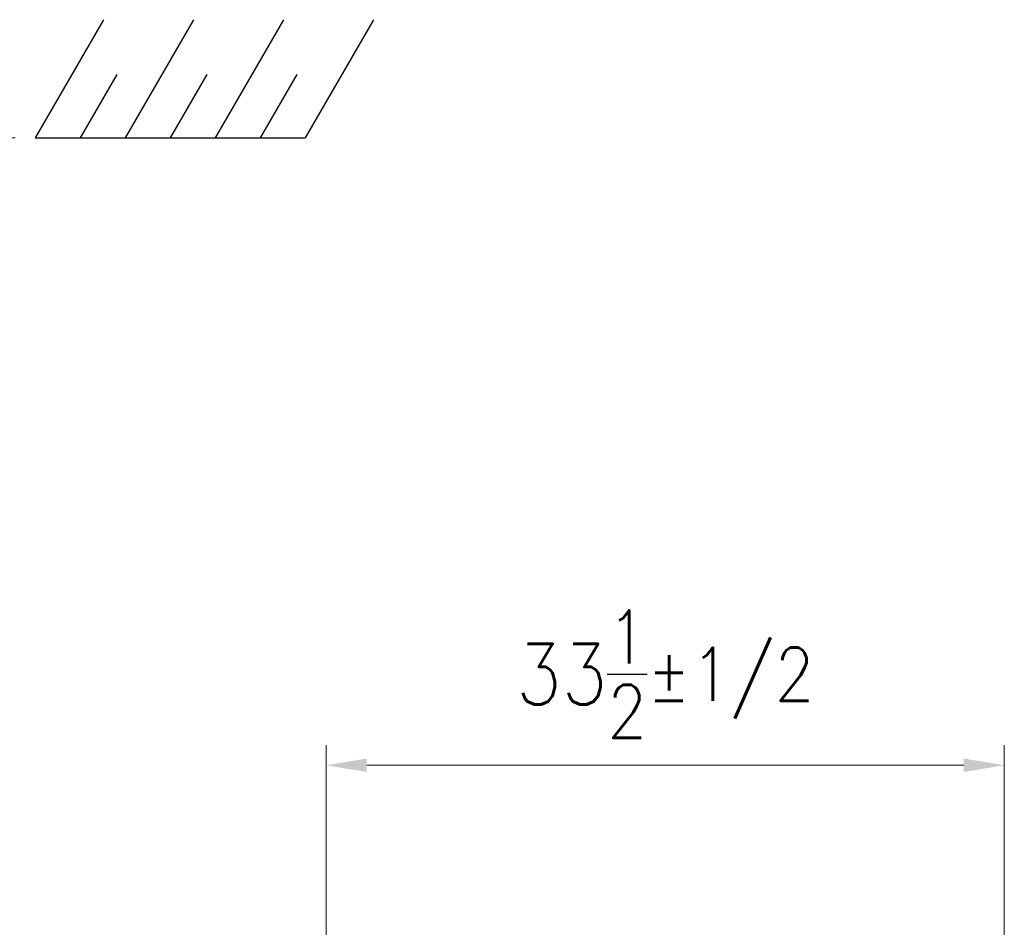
# Model space of a CAD drawing. Header units: inches. Extents: x 1 to 669, y 0 to 417.
# Tile 429 of 448: x 500 to 549, y 281 to 326. Entities that reach past the tile are written whole.
import ezdxf

# ---------------------------------------------------------------- set-up
doc = ezdxf.new("R2010")
doc.units = ezdxf.units.IN
doc.header["$LTSCALE"] = 12
doc.header["$MEASUREMENT"] = 0
doc.header["$PDMODE"] = 1
doc.layers.get('Defpoints').update_dxf_attribs({"linetype": 'CONTINUOUS'})
doc.layers.add('D', color=2, linetype='CONTINUOUS')
doc.styles.get("Standard").update_dxf_attribs({"font": 'SIMPLEX.SHX', "width": 0.875})
doc.dimstyles.new('STANDARD$0', dxfattribs={"dimscale": 32, "dimtxt": 0.09375, "dimasz": 0.0625, "dimexe": 0.03125, "dimexo": 0.03125, "dimgap": 0.03125, "dimtad": 1, "dimtih": 1, "dimtoh": 1, "dimdec": 4, "dimzin": 12, "dimdsep": 46, "dimlunit": 5, "dimtxsty": 'Standard', "dimcen": -0.03125, "dimclrd": 256, "dimclre": 256, "dimclrt": 256, "dimadec": 0, "dimazin": 0, "dimtfac": 0.875, "dimtdec": 4, "dimtofl": 0, "dimtmove": 0, "dimatfit": 3, "dimfxl": 1, "dimtolj": 1, "dimtzin": 12, "dimlwd": 13, "dimlwe": 13, "dimarcsym": 0})

# ---------------------------------------------------------------- blocks, each defined once
blk = doc.blocks.new('*D56')
at = {"layer": 'D', "lineweight": 13, "transparency": 16777216}
for p, q in [((500.113, 320.496), (474.392, 320.496)), ((475.392, 318.496), (475.392, 284.558)), ((475.392, 263.996), (475.392, 276.433)), ((517.992, 261.996), (474.392, 261.996))]:
    blk.add_line(p, q, dxfattribs=at)
at = {"layer": 'D', "transparency": 16777216}
for points in [[(475.058, 318.496), (475.725, 318.496), (475.392, 320.496)], [(475.058, 263.996), (475.725, 263.996), (475.392, 261.996)]]:
    blk.add_solid(points, dxfattribs=at)
at = {"layer": 'Defpoints', "color": 0, "transparency": 16777216}
for p in [(475.392, 320.496), (501.113, 320.496), (518.992, 261.996)]:
    blk.add_point(p, dxfattribs=at)
at = {"layer": 'D', "transparency": 16777216, "insert": (475.392, 280.496), "char_height": 3, "attachment_point": 5}
blk.add_mtext('\\A1;58{\\H0.875x;\\S1/2;}', dxfattribs=at)
blk = doc.blocks.new('*D57')
at = {"layer": 'D', "lineweight": 13, "transparency": 16777216}
for p, q in [((500.113, 320.496), (456.166, 320.496)), ((457.166, 318.496), (457.166, 250.558)), ((457.166, 167.621), (457.166, 245.558)), ((525.191, 165.621), (456.166, 165.621))]:
    blk.add_line(p, q, dxfattribs=at)
at = {"layer": 'D', "transparency": 16777216}
for points in [[(456.833, 318.496), (457.5, 318.496), (457.166, 320.496)], [(456.833, 167.621), (457.5, 167.621), (457.166, 165.621)]]:
    blk.add_solid(points, dxfattribs=at)
at = {"layer": 'Defpoints', "color": 0, "transparency": 16777216}
for p in [(501.113, 320.496), (457.166, 165.621), (526.191, 165.621)]:
    blk.add_point(p, dxfattribs=at)
at = {"layer": 'D', "transparency": 16777216, "insert": (457.166, 248.058), "char_height": 3, "attachment_point": 5}
blk.add_mtext('\\A1;155{}{\\C2;%%p1}', dxfattribs=at)
blk = doc.blocks.new('*D71')
at = {"layer": 'D', "linetype": 'ByBlock', "lineweight": 13, "transparency": 16777216}
for p, q in [((515.492, 250.121), (515.492, 290.483)), ((548.992, 279.234), (548.992, 290.483)), ((546.992, 289.483), (517.492, 289.483))]:
    blk.add_line(p, q, dxfattribs=at)
at = {"layer": 'D', "transparency": 16777216}
for points in [[(517.492, 289.817), (517.492, 289.15), (515.492, 289.483)], [(546.992, 289.817), (546.992, 289.15), (548.992, 289.483)]]:
    blk.add_solid(points, dxfattribs=at)
at = {"layer": 'Defpoints', "color": 0, "transparency": 16777216}
for p in [(515.492, 289.483), (548.992, 278.234), (515.492, 249.121)]:
    blk.add_point(p, dxfattribs=at)
at = {"layer": 'D', "transparency": 16777216, "insert": (532.242, 293.983), "char_height": 3, "attachment_point": 5}
blk.add_mtext('\\A1;33{\\H0.875x;\\S1/2;}{\\H2.625;±1/2}', dxfattribs=at)

msp = doc.modelspace()

# ---------------------------------------------------------------- linework, layer by layer
at = {"layer": 'D'}
for p, q in [((504.48155, 326.33123), (501.11257, 320.49597)), ((508.92909, 326.33123), (505.5601, 320.49597)), ((513.37662, 326.33123), (510.00763, 320.49597)), ((517.82415, 326.33123), (514.45516, 320.49597)), ((505.13676, 323.6144), (503.33633, 320.49597)), ((509.58429, 323.6144), (507.78387, 320.49597)), ((514.03182, 323.6144), (512.2314, 320.49597)), ((501.11257, 320.49597), (514.45516, 320.49597))]:
    msp.add_line(p, q, dxfattribs=at)

# ---------------------------------------------------------------- dimensions: what is measured, and where the dimension line sits
dim = msp.add_linear_dim(base=(457.1663, 165.62097), p1=(501.11257, 320.49597), p2=(526.1908, 165.62097), angle=90, text='<>{}{\\C2;%%p1}', dimstyle='STANDARD$0', override={"dimdec": 1, "dimtp": 1, "dimtm": 1, "dimtdec": 4, "dimtzin": 12, "dimarcsym": 1}, dxfattribs=at)
dim.commit()
dim.dimension.update_dxf_attribs({"geometry": '*D57', "text_midpoint": (457.1663, 248.05847), "dimtype": 160})
dim = msp.add_linear_dim(base=(475.39178, 320.49597), p1=(518.99192, 261.99597), p2=(501.11257, 320.49597), angle=90, dimstyle='STANDARD$0', override={"dimarcsym": 1}, dxfattribs=at)
dim.commit()
dim.dimension.update_dxf_attribs({"geometry": '*D56', "text_midpoint": (475.39178, 280.49597), "dimtype": 160})
dim = msp.add_linear_dim(base=(515.49192, 289.4835), p1=(548.99192, 278.23403), p2=(515.49192, 249.12097), dimstyle='STANDARD$0', override={"dimgap": 0.03125, "dimdec": 1, "dimadec": 8, "dimtol": 1, "dimlim": 0, "dimtp": 0.5, "dimtm": 0.5, "dimarcsym": 1}, dxfattribs=at)
dim.commit()
dim.dimension.update_dxf_attribs({"geometry": '*D71', "text_midpoint": (532.24192, 293.9835)})

doc.saveas('drawing.dxf')
